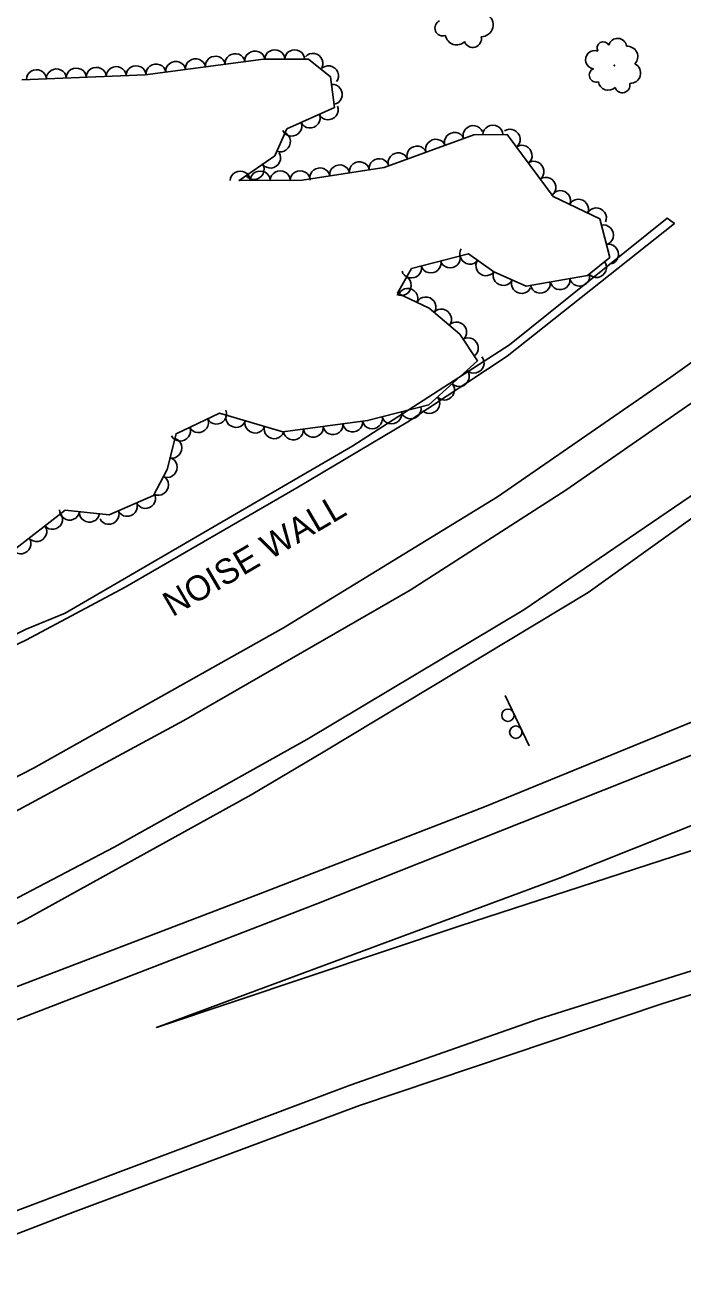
# Model space of a CAD drawing. Extents: x 1722896 to 1754269, y 648279 to 666297.
# Drawn here: x 1752769.3 to 1752901.2, y 653436.6 to 653688 of the extents above; entities that cross this region are included whole.
import ezdxf

# ---------------------------------------------------------------- set-up
doc = ezdxf.new("R2010")
doc.units = 0
for name, color, linetype in [('DESIGN - PUBLIC HEARING - Shapes', 7, 'Continuous'), ('DESIGN - SCRATCH - User 1', 7, 'Continuous'), ('SURVEY - CENTERLINE - Preliminary Text', 7, 'Continuous'), ('SURVEY - VEGETATION - Features with Text', 7, 'Continuous')]:
    doc.layers.add(name, color=color, linetype=linetype)

msp = doc.modelspace()

# ---------------------------------------------------------------- linework, layer by layer
at = {"layer": 'DESIGN - PUBLIC HEARING - Shapes'}
msp.add_line((1752865.57, 653553.73), (1752870.32, 653543.59), dxfattribs=at)
for centre in [(1752866.09, 653549.75), (1752867.68, 653546.35)]:
    msp.add_circle(centre, 1.25, dxfattribs=at)
at = {"layer": 'DESIGN - SCRATCH - User 1'}
msp.add_lwpolyline([(1752683.49, 653521.95), (1752683, 653523.82), (1752705.23, 653535.29), (1752737.49, 653550.82), (1752769.52, 653566.97), (1752777.32, 653570.18), (1752835.01, 653603.73), (1752866.42, 653623.96), (1752898.04, 653649.38), (1752899.47, 653648.3), (1752865.97, 653621.71), (1752846.01, 653608.53), (1752823.74, 653595.3), (1752789.36, 653575.4), (1752769.57, 653564.89), (1752726.45, 653544.14), (1752687.64, 653524.55), (1752683.49, 653521.95)], dxfattribs=at)
at = {"layer": 'SURVEY - CENTERLINE - Preliminary Text'}
for points in [[(1753482.67, 654413.9), (1753458.55, 654352.07), (1753439.2, 654303.21), (1753416.52, 654247.72), (1753396.87, 654204.26), (1753372.73, 654155.19), (1753344.59, 654103.76), (1753315.58, 654053.52), (1753282.87, 654002.69), (1753240.69, 653944.6), (1753198.01, 653890.57), (1753155.7, 653840.66), (1753109.05, 653791.69), (1753066.22, 653750.25), (1753016.49, 653706.56), (1752963.73, 653663.88), (1752898.79, 653617.49)], [(1752901.04, 653610.99), (1752926.47, 653628.56)], [(1751893.31, 653178.67), (1751947.42, 653198.23), (1752004.39, 653219.61), (1752060.77, 653240.95), (1752109.63, 653259.87), (1752162.24, 653280.91), (1752217.26, 653302.9), (1752314.07, 653341.09), (1752380.25, 653368.12), (1752452.7, 653397.99), (1752513.24, 653422.83), (1752564.07, 653443.39), (1752612.98, 653464.3), (1752667.06, 653488.23), (1752728.41, 653517.21), (1752770.99, 653539.15), (1752821.12, 653567.24), (1752863.98, 653593.53), (1752898.79, 653617.49)], [(1751894.91, 653172.31), (1751935.48, 653186.92), (1751996.11, 653209.52), (1752062.31, 653235.1), (1752129.24, 653261.14), (1752196.58, 653287.84), (1752247.57, 653308.03), (1752303.5, 653330.39), (1752394.97, 653367.21), (1752454.22, 653391.43), (1752512.57, 653415.55), (1752586.07, 653445.9), (1752637.3, 653467.68), (1752712.67, 653502.29), (1752754.81, 653523.7), (1752801.11, 653548.73), (1752846.47, 653574.79), (1752877.7, 653594.83), (1752901.04, 653610.99)], [(1752905.56, 653595.56), (1752869.28, 653570.87), (1752825.78, 653544.92), (1752787.12, 653523.34), (1752752.62, 653505.3), (1752700.45, 653480.39), (1752644.61, 653454.9), (1752600.01, 653435.44), (1752532.1, 653407.08), (1752479.5, 653384.91), (1752459.02, 653376.42), (1752461.44, 653370.6), (1752524.33, 653394.3), (1752574.55, 653414.09), (1752633.02, 653436.6), (1752697.08, 653461.31), (1752765.65, 653487.96), (1752827.76, 653511.98), (1752918.41, 653547.92)], [(1752906.22, 653591.6), (1752882.16, 653574.38), (1752829.41, 653542.57), (1752814.61, 653533.77), (1752769, 653508.61), (1752755.67, 653502.41), (1752761.31, 653492.99), (1752816.51, 653514.03), (1752861.39, 653531.4), (1752916.49, 653553.91)], [(1752921.9, 653535.19), (1752876.54, 653517.2), (1752795.61, 653487.21), (1752856.55, 653507.56), (1752923.58, 653529.3)], [(1752928.94, 653506.75), (1752872.15, 653488.85), (1752834.44, 653475.61), (1752788.93, 653458.52), (1752732.37, 653437.22), (1752682.69, 653417.98), (1752624.43, 653395.56), (1752556.94, 653369.85), (1752501.53, 653348.08), (1752435.37, 653322.93), (1752366.2, 653296.61), (1752304.41, 653273.37), (1752174.98, 653223.86), (1752118.01, 653202.71), (1752063.78, 653183.09), (1751990.43, 653156.82), (1751906.71, 653128.02)], [(1752930.6, 653502.46), (1752896.98, 653491.91), (1752836.3, 653471.58), (1752778.8, 653450.12), (1752728.95, 653430.95), (1752673.5, 653409.62), (1752624.99, 653391), (1752578.51, 653373.33), (1752530.43, 653354.47), (1752482.55, 653336.42), (1752435.63, 653317.31), (1752396.85, 653301.77), (1752341.76, 653280.2), (1752297.03, 653261.93), (1752228.65, 653234.65), (1752153.32, 653205.63), (1752113.91, 653189.96), (1752062.82, 653171.67), (1752001.96, 653149.69), (1751943.75, 653129.98), (1751908.86, 653118.33)]]:
    msp.add_lwpolyline(points, dxfattribs=at)
at = {"layer": 'SURVEY - VEGETATION - Features with Text'}
msp.add_lwpolyline([(1752768.64, 653677.1), (1752793.34, 653678.07), (1752817.11, 653681.2), (1752826.1, 653681.22), (1752830.53, 653677.68), (1752831.31, 653671.51), (1752821.76, 653667.25), (1752819.33, 653661.86), (1752812.18, 653656.89), (1752824.85, 653656.98), (1752841.26, 653659.53), (1752859.27, 653666.07), (1752865.96, 653666.12), (1752875.17, 653653.71), (1752884.51, 653649.2), (1752886.52, 653641.5), (1752882.08, 653637.89), (1752869.74, 653635.73), (1752863.24, 653638.58), (1752858.16, 653642.22), (1752846.77, 653639.26), (1752843.97, 653634.36), (1752850.33, 653631.35), (1752856.48, 653626.11), (1752859.98, 653620.77), (1752850.26, 653611.96), (1752837.95, 653608.79), (1752820.99, 653606.53), (1752808.28, 653610.27), (1752799.54, 653606.17), (1752797.79, 653599.01), (1752795.04, 653593.77), (1752786.14, 653589.92), (1752777.3, 653590.83), (1752766.84, 653582.72)], dxfattribs=at)
msp.add_circle((1752887.43, 653679.95), 0.0639, dxfattribs=at)
for centre, radius, start, end in [((1752860.79, 653688.07), 2.35, 268.5515, 64.39), ((1752853.03, 653687.45), 1.58, 113.3584, 290.6776), ((1752855.8, 653686.31), 2.24, 188.6455, 315.4912), ((1752859.04, 653685.3), 1.74, 198.8044, 13.8047), ((1752888.08, 653683.55), 1.83, 7.5126, 164.3015), ((1752883.48, 653681.12), 1.83, 69.6494, 263.0691), ((1752885.22, 653683.43), 1.26, 29.6287, 208.3744), ((1752890.04, 653681.71), 2.09, 316.5653, 94.0895), ((1752890.63, 653678.43), 2.07, 267.4611, 63.2996), ((1752883.79, 653678.01), 1.39, 112.2681, 289.5872), ((1752886.21, 653676.96), 1.97, 187.5551, 314.4008), ((1752889.04, 653676.02), 1.53, 197.714, 12.7143)]:
    msp.add_arc(centre, radius, start, end, dxfattribs=at)
for centre, major_axis in [((1752815.34, 653680.97), (1.98, 0.26)), ((1752819.33, 653681.21), (2, 0)), ((1752823.33, 653681.22), (2, 0)), ((1752827.06, 653680.46), (1.56, -1.25)), ((1752795.51, 653678.36), (1.98, 0.26)), ((1752799.48, 653678.88), (1.98, 0.26)), ((1752803.44, 653679.4), (1.98, 0.26)), ((1752807.41, 653679.92), (1.98, 0.26)), ((1752811.37, 653680.45), (1.98, 0.26)), ((1752830.18, 653677.96), (1.56, -1.25)), ((1752771.55, 653677.22), (2, 0.08)), ((1752775.54, 653677.37), (2, 0.08)), ((1752779.54, 653677.53), (2, 0.08)), ((1752783.54, 653677.69), (2, 0.08)), ((1752787.54, 653677.84), (2, 0.08)), ((1752791.53, 653678), (2, 0.08)), ((1752830.98, 653674.16), (0.25, -1.98)), ((1752826.45, 653669.34), (-1.83, -0.81)), ((1752830.1, 653670.97), (-1.83, -0.81)), ((1752822.8, 653667.71), (-1.83, -0.81)), ((1752859.09, 653666.01), (1.88, 0.68)), ((1752863.08, 653666.1), (2, 0.01)), ((1752820.58, 653664.63), (-0.82, -1.82)), ((1752851.57, 653663.28), (1.88, 0.68)), ((1752855.33, 653664.64), (1.88, 0.68)), ((1752866.62, 653665.22), (1.19, -1.61)), ((1752844.05, 653660.55), (1.88, 0.68)), ((1752847.81, 653661.91), (1.88, 0.68)), ((1752869.01, 653662.01), (1.19, -1.61)), ((1752815.26, 653659.03), (-1.64, -1.14)), ((1752818.55, 653661.31), (-1.64, -1.14)), ((1752832.34, 653658.14), (1.98, 0.31)), ((1752836.29, 653658.76), (1.98, 0.31)), ((1752840.24, 653659.38), (1.98, 0.31)), ((1752871.39, 653658.8), (1.19, -1.61)), ((1752812.43, 653656.89), (2, 0.01)), ((1752816.43, 653656.92), (2, 0.01)), ((1752820.43, 653656.95), (2, 0.01)), ((1752824.43, 653656.97), (2, 0.01)), ((1752828.38, 653657.53), (1.98, 0.31)), ((1752873.78, 653655.58), (1.19, -1.61)), ((1752876.67, 653652.98), (1.8, -0.87)), ((1752880.27, 653651.25), (1.8, -0.87)), ((1752883.87, 653649.51), (1.8, -0.87)), ((1752885.34, 653646.01), (0.5, -1.94)), ((1752858.38, 653642.07), (-1.63, 1.16)), ((1752886.35, 653642.14), (0.5, -1.94)), ((1752850.68, 653640.27), (-1.94, -0.5)), ((1752854.55, 653641.28), (-1.94, -0.5)), ((1752861.63, 653639.74), (-1.63, 1.16)), ((1752883.94, 653639.39), (-1.55, -1.26)), ((1752844.8, 653635.82), (-0.99, -1.74)), ((1752846.8, 653639.26), (-1.94, -0.5)), ((1752865.09, 653637.77), (-1.83, 0.8)), ((1752880.49, 653637.61), (-1.97, -0.34)), ((1752846.07, 653633.37), (1.81, -0.85)), ((1752868.75, 653636.17), (-1.83, 0.8)), ((1752872.61, 653636.23), (-1.97, -0.34)), ((1752876.55, 653636.92), (-1.97, -0.34)), ((1752849.68, 653631.66), (1.81, -0.85)), ((1752852.83, 653629.22), (1.52, -1.3)), ((1752855.87, 653626.62), (1.52, -1.3)), ((1752858.23, 653623.43), (1.1, -1.67)), ((1752859.37, 653620.22), (-1.48, -1.34)), ((1752856.4, 653617.53), (-1.48, -1.34)), ((1752853.44, 653614.85), (-1.48, -1.34)), ((1752850.48, 653612.16), (-1.48, -1.34)), ((1752807.71, 653610), (-1.81, -0.85)), ((1752811.51, 653609.32), (-1.92, 0.57)), ((1752842.8, 653610.04), (-1.94, -0.5)), ((1752846.67, 653611.04), (-1.94, -0.5)), ((1752800.47, 653606.6), (-1.81, -0.85)), ((1752804.09, 653608.3), (-1.81, -0.85)), ((1752815.35, 653608.19), (-1.92, 0.57)), ((1752819.18, 653607.06), (-1.92, 0.57)), ((1752827.05, 653607.34), (-1.98, -0.26)), ((1752831.02, 653607.87), (-1.98, -0.26)), ((1752834.98, 653608.4), (-1.98, -0.26)), ((1752838.92, 653609.04), (-1.94, -0.5)), ((1752798.83, 653603.27), (-0.48, -1.94)), ((1752823.09, 653606.81), (-1.98, -0.26)), ((1752797.88, 653599.39), (-0.48, -1.94)), ((1752796.11, 653595.81), (-0.93, -1.77)), ((1752789.81, 653591.51), (-1.84, -0.79)), ((1752793.48, 653593.1), (-1.84, -0.79)), ((1752774.84, 653588.92), (-1.58, -1.22)), ((1752778.18, 653590.73), (-1.99, 0.2)), ((1752782.16, 653590.33), (-1.99, 0.2)), ((1752786.14, 653589.92), (-1.84, -0.79)), ((1752771.68, 653586.47), (-1.58, -1.22)), ((1752768.51, 653584.02), (-1.58, -1.22))]:
    msp.add_ellipse(centre, major_axis=major_axis, ratio=0.940188, start_param=0, end_param=3.141593, dxfattribs=at)

# ---------------------------------------------------------------- texts
at = {"layer": 'DESIGN - SCRATCH - User 1'}
msp.add_text('NOISE WALL', height=5, rotation=30.3654, dxfattribs=at).set_placement((1752798.83, 653569.37))

doc.saveas('drawing.dxf')
